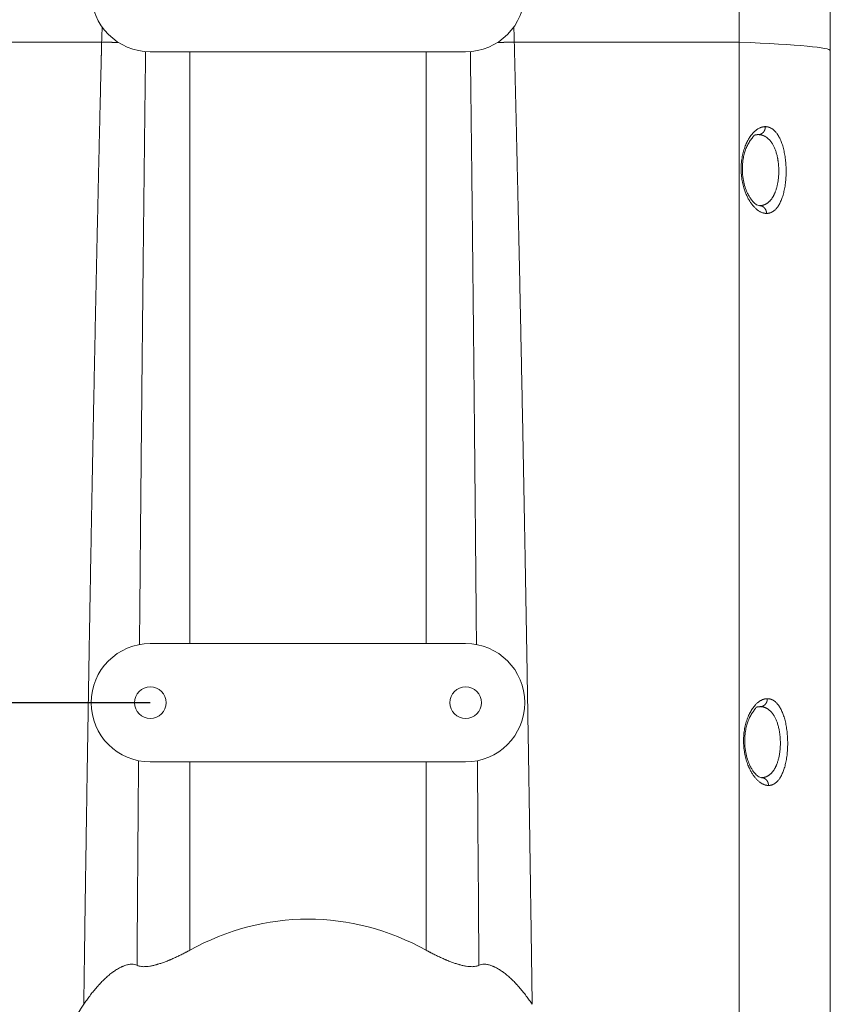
# Model space of a CAD drawing. Header units: millimetres. Extents: x 5437 to 18441, y -4466 to 3128.
# Tile 489 of 497: x 16196 to 16401, y -800 to -551. Entities that reach past the tile are written whole.
import ezdxf

# ---------------------------------------------------------------- set-up
doc = ezdxf.new("R2010")
doc.units = ezdxf.units.MM
doc.layers.add('1', color=7, linetype='Continuous', true_color=0xffffff)
doc.dimstyles.get("Standard").update_dxf_attribs({"dimtxt": 0.18, "dimasz": 0.18, "dimexe": 0.18, "dimexo": 0.0625, "dimgap": 0.09, "dimtad": 0, "dimtih": 1, "dimtoh": 1, "dimdec": 4, "dimzin": 0, "dimdsep": 46, "dimtxsty": 'Standard', "dimcen": 0.09, "dimadec": 0, "dimazin": 0, "dimtfac": 1, "dimtdec": 4, "dimtofl": 0, "dimtmove": 0, "dimatfit": 3, "dimfxl": 1, "dimtolj": 1, "dimtzin": 0, "dimarcsym": 0})

# ---------------------------------------------------------------- blocks, each defined once
blk = doc.blocks.new('*D6')
at = {"color": 0, "lineweight": -2, "transparency": 16777216}
for p, q in [((16228.94, -543.93), (16029.56, -543.93)), ((16228.94, -723.93), (16029.56, -723.93))]:
    blk.add_line(p, q, dxfattribs=at)
at = {"color": 0, "lineweight": 9, "transparency": 16777216}
for p, q in [((16029.74, -553.93), (16029.74, -596.43)), ((16029.74, -713.93), (16029.74, -671.43))]:
    blk.add_line(p, q, dxfattribs=at)
at = {"color": 0, "lineweight": 20, "transparency": 16777216}
for points in [[(16028.07, -553.93), (16031.4, -553.93), (16029.74, -543.93)], [(16028.07, -713.93), (16031.4, -713.93), (16029.74, -723.93)]]:
    blk.add_solid(points, dxfattribs=at)
at = {"layer": 'Defpoints', "color": 0, "lineweight": 20, "transparency": 16777216}
for p in [(16229, -543.93), (16029.74, -723.93), (16229, -723.93)]:
    blk.add_point(p, dxfattribs=at)
at = {"color": 0, "lineweight": 18, "transparency": 16777216, "insert": (16029.74, -633.93), "char_height": 30, "attachment_point": 5, "rotation": 90}
blk.add_mtext('\\A1;180', dxfattribs=at)

msp = doc.modelspace()

# ---------------------------------------------------------------- linework, layer by layer
at = {"layer": '1', "color": 0, "lineweight": 20}
for p, q in [((16378.38457, -556.46875), (16378.38457, -468.9345)), ((16401.49874, -558.66053), (16401.49874, -548.93441)), ((16144.6129, -556.46875), (16216.66327, -556.46875)), ((16378.38457, -556.46875), (16321.33416, -556.46875)), ((16378.38457, -921.19478), (16378.38457, -556.46875)), ((16228.99874, -558.9345), (16308.99874, -558.9345)), ((16238.99874, -558.9345), (16238.99874, -708.9345)), ((16298.99874, -558.9345), (16298.99874, -708.9345)), ((16401.49874, -923.38656), (16401.49874, -558.66053)), ((16308.99874, -708.9345), (16228.99874, -708.9345)), ((16228.99874, -738.9345), (16308.99874, -738.9345)), ((16238.99874, -738.9345), (16238.99874, -786.67446)), ((16298.99874, -738.9345), (16298.99874, -786.67446))]:
    msp.add_line(p, q, dxfattribs=at)
for centre, radius, start, end in [((16228.99874, -543.9345), 15, 90, 270), ((16308.99874, -543.9345), 15, 270, 90), ((16228.99874, -723.9345), 15, 90, 270), ((16308.99874, -723.9345), 15, 270, 90), ((16228.99874, -723.9345), 4, 0, 180), ((16308.99874, -723.9345), 4, 0, 180), ((16228.99874, -723.9345), 4, 180, 0), ((16308.99874, -723.9345), 4, 180, 0)]:
    msp.add_arc(centre, radius, start, end, dxfattribs=at)
for centre, major_axis, ratio, start_param, end_param in [((16251.49874, -558.66053), (-150, 0), 0.02739726, 3.141592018, 3.704128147), ((16268.99874, -867.9179), (0, 89.11654), 0.819152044, 5.859679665, 6.706690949)]:
    msp.add_ellipse(centre, major_axis=major_axis, ratio=ratio, start_param=start_param, end_param=end_param, dxfattribs=at)
for points, degree in [([(16216.6633, -556.46875), (16216.68927, -555.20002), (16216.73533, -553.93216), (16216.80229, -552.66643)], 3), ([(16321.19518, -552.66644), (16321.26213, -553.93215), (16321.30819, -555.20002), (16321.33416, -556.46875)], 3), ([(16321.33416, -556.46875), (16320.46505, -556.49009), (16319.59595, -556.51316), (16318.73294, -556.53781), (16317.88208, -556.56386), (16317.04922, -556.59112)], 5), ([(16382.17842, -580.08927), (16382.39054, -580.0276), (16382.60275, -579.98118), (16382.81456, -579.95011), (16383.02551, -579.9345), (16383.23517, -579.93451)], 5), ([(16382.68973, -725.08978), (16382.8984, -725.02791), (16383.10717, -724.98133), (16383.31552, -724.95016), (16383.52301, -724.9345), (16383.7292, -724.93451)], 5), ([(16311.97561, -738.63614), (16312.11293, -755.92028), (16312.24161, -773.20514), (16312.3624, -790.49543)], 3)]:
    msp.add_open_spline(points, degree=degree, dxfattribs=at)
for points, degree, knots in [([(16212.12936, -800.38391), (16212.21748, -793.90927), (16212.30743, -787.43441), (16212.39924, -780.95939), (16213.08432, -733.61696), (16213.87221, -686.27548), (16214.63646, -645.49012), (16215.53003, -603.16672), (16216.55619, -560.84533), (16216.59172, -559.38645), (16216.62742, -557.92758), (16216.66327, -556.46875)], 5, [0, 0, 0, 0, 0, 0, 0.132682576, 0.132682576, 0.132682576, 0.970101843, 0.970101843, 0.970101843, 1, 1, 1, 1, 1, 1]), ([(16216.66327, -556.46875), (16216.66328, -556.46875), (16216.66329, -556.46875), (16216.66329, -556.46875), (16216.6633, -556.46875), (16217.53241, -556.49009), (16218.40151, -556.51316), (16219.26454, -556.53781), (16220.11539, -556.56386), (16220.94826, -556.59112)], 5, [0, 0, 0, 0, 0, 0, 0.00000612, 0.00000612, 0.00000612, 0.00000612, 1, 1, 1, 1, 1, 1]), ([(16321.33421, -556.46875), (16321.58494, -566.6708), (16321.8279, -576.87831), (16322.06356, -587.09242), (16323.1558, -635.90506), (16324.09324, -684.7198), (16324.75357, -723.25592), (16325.3431, -761.80853), (16325.86812, -800.38392)], 5, [0, 0, 0, 0, 0, 0, 0.209367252, 0.209367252, 0.209367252, 1, 1, 1, 1, 1, 1]), ([(16226.26437, -709.18583), (16226.51177, -680.18317), (16226.78059, -651.19147), (16227.07295, -622.20405), (16227.40361, -592.13115), (16227.76774, -562.05925), (16227.78058, -561.00184), (16227.79347, -559.94443), (16227.8064, -558.88704)], 5, [0, 0, 0, 0, 0, 0, 0.964836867, 0.964836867, 0.964836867, 1, 1, 1, 1, 1, 1]), ([(16310.19108, -558.88704), (16310.31092, -568.68847), (16310.42721, -578.49507), (16310.54014, -588.30767), (16310.87622, -618.38164), (16311.18292, -648.4564), (16311.37731, -668.705), (16311.56046, -688.94691), (16311.73311, -709.18583)], 5, [0, 0, 0, 0, 0, 0, 0.326449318, 0.326449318, 0.326449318, 1, 1, 1, 1, 1, 1]), ([(16385.32641, -599.90975), (16385.31764, -599.90973), (16385.30011, -599.90967), (16385.27379, -599.90928), (16385.24745, -599.90867), (16385.2211, -599.90782), (16385.19473, -599.90674), (16385.16834, -599.90542), (16385.14193, -599.90386), (16385.11551, -599.90206), (16385.08906, -599.90003), (16385.06261, -599.89776), (16385.03613, -599.89525), (16385.00964, -599.89251), (16384.98313, -599.88953), (16384.9566, -599.88631), (16384.93005, -599.88286), (16384.90349, -599.87917), (16384.87691, -599.87524), (16384.85031, -599.87108), (16384.8237, -599.86668), (16384.79707, -599.86204), (16384.77042, -599.85716), (16384.74375, -599.85205), (16384.71707, -599.8467), (16384.69037, -599.84112), (16384.66365, -599.83529), (16384.63691, -599.82923), (16384.61016, -599.82294), (16384.58339, -599.8164), (16384.55661, -599.80963), (16384.5298, -599.80263), (16384.50298, -599.79538), (16384.47614, -599.7879), (16384.44929, -599.78018), (16384.42242, -599.77223), (16384.39553, -599.76404), (16384.36862, -599.75561), (16384.3417, -599.74694), (16384.31476, -599.73804), (16384.2878, -599.7289), (16384.18014, -599.69148), (16383.9918, -599.61718), (16383.72304, -599.48801), (16383.45505, -599.33598), (16383.18755, -599.16085), (16382.9214, -598.96313), (16382.65756, -598.743), (16382.39733, -598.50132), (16382.05358, -598.14861), (16381.63424, -597.65396), (16381.15052, -596.97125), (16380.69566, -596.20806), (16380.27252, -595.3585), (16379.89227, -594.43695), (16379.59637, -593.54866), (16379.37511, -592.73405), (16379.213, -592.00924), (16379.08093, -591.26449), (16378.9802, -590.50316), (16378.91287, -589.72855), (16378.88012, -588.94926), (16378.88191, -588.16889), (16378.91887, -587.39106), (16378.99025, -586.62525), (16379.09439, -585.87479), (16379.23033, -585.14318), (16379.39594, -584.43702), (16379.58862, -583.75854), (16379.80647, -583.11031), (16380.04719, -582.49563), (16380.30798, -581.91571), (16380.58666, -581.3723), (16380.88146, -580.86643), (16381.18984, -580.39864), (16381.50973, -579.97017), (16381.81271, -579.61316), (16382.09407, -579.31756), (16382.35036, -579.07487), (16382.61116, -578.8539), (16382.87487, -578.65575), (16383.14049, -578.48054), (16383.40713, -578.32868), (16383.67537, -578.19975), (16383.87279, -578.12217), (16383.9986, -578.07925), (16384.05247, -578.0618), (16384.10631, -578.0453), (16384.16011, -578.02974), (16384.21386, -578.01513), (16384.26758, -578.00146), (16384.32126, -577.98874), (16384.3749, -577.97697), (16384.4285, -577.96613), (16384.48206, -577.95625), (16384.53558, -577.94731), (16384.58906, -577.93931), (16384.6425, -577.93226), (16384.6959, -577.92616), (16384.74925, -577.921), (16384.80257, -577.91678), (16384.85584, -577.91351), (16384.90907, -577.9112), (16384.96227, -577.90977), (16384.99768, -577.90961), (16385.01539, -577.90953)], 3, [0, 0, 0, 0, 0.001558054, 0.00311582, 0.004673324, 0.006230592, 0.007787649, 0.009344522, 0.010901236, 0.012457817, 0.014014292, 0.015570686, 0.017127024, 0.018683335, 0.020239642, 0.021795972, 0.023352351, 0.024908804, 0.026465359, 0.02802204, 0.029578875, 0.031135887, 0.032693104, 0.034250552, 0.035808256, 0.037366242, 0.038924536, 0.040483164, 0.042042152, 0.043601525, 0.045161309, 0.046721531, 0.048282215, 0.049843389, 0.051405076, 0.052967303, 0.054530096, 0.05609348, 0.057657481, 0.059222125, 0.060787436, 0.062353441, 0.077973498, 0.093554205, 0.109121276, 0.124700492, 0.140380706, 0.155981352, 0.171529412, 0.187052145, 0.218426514, 0.249436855, 0.280918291, 0.311909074, 0.343465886, 0.374476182, 0.395588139, 0.416442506, 0.437167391, 0.458200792, 0.479064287, 0.499904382, 0.520792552, 0.541666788, 0.562676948, 0.583422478, 0.604280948, 0.625387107, 0.646037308, 0.666869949, 0.687996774, 0.708615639, 0.729420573, 0.750502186, 0.771134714, 0.791913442, 0.812913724, 0.828425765, 0.843974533, 0.859588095, 0.875294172, 0.890856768, 0.906419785, 0.922009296, 0.93765124, 0.940778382, 0.943903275, 0.947026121, 0.950147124, 0.953266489, 0.956384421, 0.959501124, 0.962616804, 0.965731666, 0.968845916, 0.971959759, 0.975073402, 0.978187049, 0.981300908, 0.984415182, 0.98753008, 0.990645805, 0.993762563, 0.99688056, 1, 1, 1, 1]), ([(16383.23517, -579.9345), (16383.51705, -579.9345), (16383.79893, -579.87185), (16384.06608, -579.74644), (16384.54159, -579.38389), (16384.85837, -578.84523), (16384.96666, -578.54358), (16385.01891, -578.22616), (16385.01539, -577.90953)], 5, [0, 0, 0, 0, 0, 0, 0.5, 0.5, 0.5, 1, 1, 1, 1, 1, 1]), ([(16385.01539, -577.90953), (16385.02411, -577.90956), (16385.04154, -577.90962), (16385.06766, -577.90999), (16385.09374, -577.91058), (16385.11979, -577.9114), (16385.14582, -577.91245), (16385.1718, -577.91373), (16385.19776, -577.91524), (16385.22369, -577.91698), (16385.24958, -577.91895), (16385.27544, -577.92115), (16385.30127, -577.92358), (16385.32707, -577.92624), (16385.35284, -577.92912), (16385.37858, -577.93224), (16385.40428, -577.93559), (16385.42995, -577.93916), (16385.45559, -577.94297), (16385.4812, -577.947), (16385.50678, -577.95126), (16385.53233, -577.95576), (16385.55784, -577.96048), (16385.58332, -577.96543), (16385.60877, -577.97061), (16385.6342, -577.97602), (16385.65958, -577.98166), (16385.68494, -577.98753), (16385.71027, -577.99363), (16385.73556, -577.99996), (16385.76083, -578.00652), (16385.78606, -578.0133), (16385.81126, -578.02032), (16385.83643, -578.02757), (16385.86157, -578.03504), (16385.88668, -578.04275), (16385.91175, -578.05068), (16385.9368, -578.05884), (16385.96181, -578.06724), (16385.98679, -578.07586), (16386.01175, -578.08471), (16386.1123, -578.12135), (16386.28673, -578.19435), (16386.53167, -578.3219), (16386.77152, -578.47233), (16387.00744, -578.64646), (16387.23881, -578.84414), (16387.46492, -579.0655), (16387.68417, -579.30906), (16387.9217, -579.60611), (16388.17381, -579.96564), (16388.43592, -580.3981), (16388.68439, -580.86988), (16388.91836, -581.37959), (16389.1367, -581.92648), (16389.33849, -582.50826), (16389.52304, -583.12277), (16389.68932, -583.7684), (16389.83647, -584.44151), (16389.96406, -585.13914), (16390.0712, -585.8587), (16390.15727, -586.5953), (16390.22214, -587.34534), (16390.26516, -588.10546), (16390.28608, -588.8699), (16390.28512, -589.63487), (16390.26192, -590.39655), (16390.21667, -591.14921), (16390.14991, -591.88937), (16390.06163, -592.61328), (16389.95241, -593.31589), (16389.82305, -593.99448), (16389.67389, -594.64591), (16389.50575, -595.26639), (16389.31962, -595.85416), (16389.11611, -596.40693), (16388.89615, -596.92225), (16388.66084, -597.39928), (16388.411, -597.83655), (16388.16935, -598.2), (16387.94068, -598.5002), (16387.72887, -598.74623), (16387.50968, -598.96977), (16387.28477, -599.16923), (16387.05484, -599.34477), (16386.8205, -599.49626), (16386.58046, -599.62463), (16386.40015, -599.70184), (16386.2831, -599.74475), (16386.23136, -599.76263), (16386.17946, -599.77949), (16386.1274, -599.79532), (16386.07517, -599.81013), (16386.02277, -599.82391), (16385.97021, -599.83668), (16385.91748, -599.84841), (16385.86458, -599.85912), (16385.81152, -599.86881), (16385.75829, -599.87748), (16385.7049, -599.88512), (16385.65133, -599.89173), (16385.5976, -599.89733), (16385.5437, -599.90189), (16385.48963, -599.90544), (16385.43539, -599.90794), (16385.38098, -599.9095), (16385.34461, -599.90967), (16385.32641, -599.90975)], 3, [0, 0, 0, 0, 0.001567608, 0.003134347, 0.004700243, 0.006265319, 0.007829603, 0.009393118, 0.010955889, 0.012517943, 0.014079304, 0.015639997, 0.017200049, 0.018759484, 0.020318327, 0.021876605, 0.023434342, 0.024991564, 0.026548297, 0.028104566, 0.029660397, 0.031215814, 0.032770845, 0.034325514, 0.035879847, 0.037433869, 0.038987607, 0.040541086, 0.042094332, 0.04364737, 0.045200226, 0.046752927, 0.048305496, 0.049857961, 0.051410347, 0.05296268, 0.054514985, 0.056067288, 0.057619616, 0.059171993, 0.060724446, 0.062277, 0.077964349, 0.093563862, 0.109103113, 0.12461, 0.140334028, 0.155953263, 0.171498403, 0.187000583, 0.207975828, 0.228768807, 0.249462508, 0.270458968, 0.291273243, 0.311999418, 0.332996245, 0.353828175, 0.374600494, 0.395579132, 0.416424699, 0.437251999, 0.458193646, 0.479047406, 0.49993395, 0.520825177, 0.541678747, 0.562616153, 0.583454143, 0.604302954, 0.62527966, 0.646061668, 0.666897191, 0.687894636, 0.708628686, 0.729447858, 0.750449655, 0.771148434, 0.791947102, 0.812931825, 0.828435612, 0.843985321, 0.859613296, 0.875351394, 0.890852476, 0.906393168, 0.922002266, 0.937708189, 0.940974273, 0.94424035, 0.947506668, 0.95077347, 0.954041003, 0.957309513, 0.960579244, 0.963850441, 0.967123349, 0.970398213, 0.973675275, 0.976954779, 0.980236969, 0.983522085, 0.98681037, 0.990102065, 0.993397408, 0.996696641, 1, 1, 1, 1]), ([(16383.88747, -597.97233), (16383.52841, -597.99447), (16382.88357, -597.82795), (16382.02683, -597.12321), (16381.39178, -596.3495), (16380.85674, -595.51727), (16380.35405, -594.53601), (16379.84404, -593.21296), (16379.40992, -591.52527), (16379.17157, -589.63098), (16379.17164, -587.78606), (16379.35131, -586.19642), (16379.63747, -584.86835), (16380.0046, -583.70243), (16380.4562, -582.63436), (16380.96437, -581.75813), (16381.38046, -581.18432), (16381.82522, -580.61369), (16382.07482, -580.25645), (16382.18159, -580.08835)], 3, [0, 0, 0, 0, 0.10460634, 0.18637584, 0.24394235, 0.283873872, 0.329896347, 0.383695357, 0.445106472, 0.510374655, 0.569410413, 0.621751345, 0.667381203, 0.710073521, 0.758236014, 0.812309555, 0.846906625, 0.889965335, 1, 1, 1, 1]), ([(16383.23517, -579.9345), (16384.27865, -579.9345), (16385.28918, -580.32165), (16386.21204, -581.10644), (16387.56277, -583.2268), (16388.29041, -586.30258), (16388.46567, -587.7468), (16388.51694, -590.69595), (16387.99956, -593.39076), (16387.60428, -594.58486), (16386.67118, -596.40056), (16385.44635, -597.45983), (16384.83813, -597.77793), (16384.19876, -597.9345), (16383.54204, -597.9345)], 5, [0, 0, 0, 0, 0, 0, 0.319458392, 0.319458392, 0.319458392, 0.557688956, 0.557688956, 0.557688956, 0.797204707, 0.797204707, 0.797204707, 1, 1, 1, 1, 1, 1]), ([(16385.32641, -599.90975), (16385.32297, -599.59809), (16385.26536, -599.28718), (16385.1537, -598.99281), (16384.8341, -598.46838), (16384.36226, -598.1167), (16384.09824, -597.99521), (16383.82014, -597.9345), (16383.54204, -597.9345)], 5, [0, 0, 0, 0, 0, 0, 0.5, 0.5, 0.5, 1, 1, 1, 1, 1, 1]), ([(16385.82147, -744.91011), (16385.81285, -744.91009), (16385.79561, -744.91003), (16385.76973, -744.90964), (16385.74383, -744.90903), (16385.71791, -744.90818), (16385.69198, -744.90709), (16385.66603, -744.90576), (16385.64006, -744.9042), (16385.61408, -744.9024), (16385.58808, -744.90036), (16385.56206, -744.89808), (16385.53602, -744.89557), (16385.50997, -744.89282), (16385.48389, -744.88983), (16385.45781, -744.8866), (16385.4317, -744.88314), (16385.40558, -744.87944), (16385.37944, -744.8755), (16385.35328, -744.87132), (16385.32711, -744.8669), (16385.30092, -744.86225), (16385.27471, -744.85736), (16385.24848, -744.85223), (16385.22224, -744.84687), (16385.19598, -744.84127), (16385.1697, -744.83543), (16385.14341, -744.82935), (16385.1171, -744.82303), (16385.09077, -744.81648), (16385.06442, -744.80969), (16385.03806, -744.80266), (16385.01168, -744.79539), (16384.98529, -744.78789), (16384.95887, -744.78015), (16384.93244, -744.77217), (16384.906, -744.76395), (16384.87953, -744.7555), (16384.85305, -744.74681), (16384.82655, -744.73788), (16384.80004, -744.72871), (16384.69415, -744.69118), (16384.50891, -744.61665), (16384.24457, -744.48711), (16383.98098, -744.33463), (16383.71787, -744.15901), (16383.45612, -743.96075), (16383.19665, -743.74003), (16382.94073, -743.49772), (16382.60271, -743.14413), (16382.19042, -742.64833), (16381.7151, -741.96438), (16381.26833, -741.20017), (16380.89908, -740.44434), (16380.60314, -739.73584), (16380.36976, -739.09508), (16380.15911, -738.42427), (16379.97309, -737.72585), (16379.81433, -737.00198), (16379.68503, -736.25849), (16379.58644, -735.49874), (16379.52057, -734.72598), (16379.48852, -733.94861), (16379.49028, -733.17016), (16379.52644, -732.39423), (16379.59627, -731.63006), (16379.69819, -730.88103), (16379.83127, -730.15062), (16379.99347, -729.44531), (16380.18227, -728.76737), (16380.39584, -728.11939), (16380.63194, -727.50466), (16380.88783, -726.92445), (16381.16141, -726.38054), (16381.45093, -725.87401), (16381.75389, -725.40546), (16382.06827, -724.97614), (16382.3661, -724.61835), (16382.64273, -724.32203), (16382.89477, -724.07869), (16383.15126, -723.85713), (16383.41063, -723.65842), (16383.6719, -723.48268), (16383.9342, -723.33036), (16384.19806, -723.20103), (16384.39225, -723.12321), (16384.51601, -723.08015), (16384.56901, -723.06265), (16384.62196, -723.04609), (16384.67488, -723.03049), (16384.72776, -723.01583), (16384.7806, -723.00212), (16384.8334, -722.98936), (16384.88616, -722.97754), (16384.93888, -722.96668), (16384.99156, -722.95676), (16385.0442, -722.94779), (16385.0968, -722.93977), (16385.14936, -722.9327), (16385.20188, -722.92657), (16385.25435, -722.92139), (16385.30679, -722.91717), (16385.35919, -722.91388), (16385.41154, -722.91157), (16385.46386, -722.91013), (16385.49868, -722.90997), (16385.5161, -722.90989)], 3, [0, 0, 0, 0, 0.001558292, 0.003116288, 0.004674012, 0.006231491, 0.007788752, 0.00934582, 0.010902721, 0.012459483, 0.01401613, 0.01557269, 0.017129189, 0.018685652, 0.020242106, 0.021798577, 0.023355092, 0.024911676, 0.026468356, 0.028025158, 0.029582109, 0.031139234, 0.032696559, 0.034254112, 0.035811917, 0.037370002, 0.038928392, 0.040487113, 0.042046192, 0.043605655, 0.045165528, 0.046725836, 0.048286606, 0.049847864, 0.051409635, 0.052971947, 0.054534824, 0.056098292, 0.057662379, 0.059227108, 0.060792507, 0.0623586, 0.077978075, 0.093558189, 0.109124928, 0.124704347, 0.140382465, 0.155982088, 0.171530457, 0.187055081, 0.21842721, 0.249443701, 0.280912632, 0.311904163, 0.333013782, 0.35384222, 0.374494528, 0.395601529, 0.41645568, 0.437183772, 0.458208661, 0.479067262, 0.499904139, 0.520788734, 0.541659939, 0.562665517, 0.583414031, 0.604270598, 0.625368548, 0.646024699, 0.666856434, 0.687974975, 0.708600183, 0.729405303, 0.750481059, 0.771119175, 0.791898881, 0.812895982, 0.828411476, 0.843962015, 0.859575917, 0.875281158, 0.89084637, 0.906411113, 0.922001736, 0.937644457, 0.94077194, 0.943897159, 0.94702032, 0.950141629, 0.953261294, 0.95637952, 0.959496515, 0.962612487, 0.965727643, 0.968842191, 0.971956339, 0.975070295, 0.978184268, 0.981298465, 0.984413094, 0.987528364, 0.990644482, 0.993761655, 0.996880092, 1, 1, 1, 1]), ([(16383.7292, -724.9345), (16384.0121, -724.9345), (16384.29501, -724.87186), (16384.56313, -724.74648), (16385.04039, -724.38401), (16385.35837, -723.84545), (16385.46709, -723.54386), (16385.51958, -723.22649), (16385.5161, -722.90989)], 5, [0, 0, 0, 0, 0, 0, 0.5, 0.5, 0.5, 1, 1, 1, 1, 1, 1]), ([(16385.5161, -722.90989), (16385.52468, -722.90992), (16385.54183, -722.90998), (16385.56752, -722.91035), (16385.59318, -722.91095), (16385.61881, -722.91177), (16385.64441, -722.91283), (16385.66998, -722.91411), (16385.69552, -722.91563), (16385.72102, -722.91737), (16385.74649, -722.91935), (16385.77193, -722.92156), (16385.79734, -722.924), (16385.82272, -722.92666), (16385.84807, -722.92956), (16385.87339, -722.93269), (16385.89867, -722.93605), (16385.92392, -722.93964), (16385.94915, -722.94346), (16385.97434, -722.94751), (16385.9995, -722.95179), (16386.02462, -722.9563), (16386.04972, -722.96104), (16386.07479, -722.96601), (16386.09982, -722.97121), (16386.12482, -722.97664), (16386.1498, -722.98231), (16386.17474, -722.9882), (16386.19965, -722.99432), (16386.22453, -723.00067), (16386.24937, -723.00726), (16386.27419, -723.01407), (16386.29898, -723.02112), (16386.32373, -723.02839), (16386.34846, -723.0359), (16386.37315, -723.04363), (16386.39781, -723.0516), (16386.42244, -723.05979), (16386.44704, -723.06822), (16386.47161, -723.07688), (16386.49615, -723.08576), (16386.59501, -723.12254), (16386.7665, -723.1958), (16387.00726, -723.3238), (16387.24298, -723.47476), (16387.47477, -723.64946), (16387.70202, -723.84775), (16387.92404, -724.06973), (16388.13928, -724.31396), (16388.37238, -724.61174), (16388.61968, -724.97205), (16388.87669, -725.40532), (16389.12021, -725.8778), (16389.3494, -726.38809), (16389.56319, -726.9354), (16389.76068, -727.51741), (16389.94121, -728.13194), (16390.10379, -728.77735), (16390.24762, -729.45002), (16390.37227, -730.14697), (16390.47691, -730.86563), (16390.56094, -731.60113), (16390.62425, -732.34992), (16390.66623, -733.10864), (16390.68663, -733.87164), (16390.68567, -734.63514), (16390.66301, -735.39535), (16390.61882, -736.14666), (16390.55361, -736.88558), (16390.46739, -737.60841), (16390.36067, -738.31015), (16390.23425, -738.98809), (16390.08842, -739.63909), (16389.92398, -740.25938), (16389.74186, -740.84718), (16389.54265, -741.40017), (16389.32724, -741.91588), (16389.09669, -742.39345), (16388.85179, -742.83137), (16388.61482, -743.19549), (16388.39049, -743.49633), (16388.18261, -743.74296), (16387.96745, -743.96707), (16387.74661, -744.16709), (16387.52076, -744.34316), (16387.29051, -744.49514), (16387.05464, -744.62394), (16386.87741, -744.70142), (16386.76235, -744.74448), (16386.71148, -744.76243), (16386.66044, -744.77935), (16386.60925, -744.79524), (16386.55789, -744.81011), (16386.50636, -744.82395), (16386.45467, -744.83676), (16386.40282, -744.84854), (16386.3508, -744.85929), (16386.29861, -744.86902), (16386.24627, -744.87771), (16386.19375, -744.88538), (16386.14107, -744.89202), (16386.08822, -744.89764), (16386.0352, -744.90222), (16385.98202, -744.90578), (16385.92867, -744.9083), (16385.87515, -744.90986), (16385.83937, -744.91003), (16385.82147, -744.91011)], 3, [0, 0, 0, 0, 0.001567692, 0.003134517, 0.004700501, 0.006265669, 0.007830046, 0.009393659, 0.010956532, 0.012518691, 0.014080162, 0.01564097, 0.017201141, 0.0187607, 0.020319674, 0.021878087, 0.023435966, 0.024993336, 0.026550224, 0.028106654, 0.029662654, 0.031218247, 0.032773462, 0.034328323, 0.035882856, 0.037437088, 0.038991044, 0.040544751, 0.042098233, 0.043651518, 0.045204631, 0.046757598, 0.048310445, 0.049863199, 0.051415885, 0.052968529, 0.054521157, 0.056073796, 0.057626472, 0.059179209, 0.060732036, 0.062284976, 0.077972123, 0.093572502, 0.109113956, 0.124624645, 0.140347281, 0.155966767, 0.171514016, 0.187020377, 0.207992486, 0.228786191, 0.249484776, 0.270476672, 0.291290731, 0.312021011, 0.333012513, 0.353843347, 0.374618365, 0.39559171, 0.416435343, 0.437263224, 0.458200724, 0.479052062, 0.499936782, 0.520825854, 0.541676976, 0.562610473, 0.583448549, 0.604295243, 0.625266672, 0.646050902, 0.66688503, 0.687876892, 0.708614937, 0.729433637, 0.750430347, 0.771133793, 0.791932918, 0.812914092, 0.828422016, 0.843973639, 0.859601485, 0.875337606, 0.890842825, 0.906385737, 0.921995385, 0.937700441, 0.940967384, 0.944234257, 0.947501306, 0.95076878, 0.954036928, 0.957305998, 0.960576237, 0.963847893, 0.967121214, 0.970396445, 0.973673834, 0.976953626, 0.980236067, 0.983521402, 0.986809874, 0.990101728, 0.993397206, 0.996696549, 1, 1, 1, 1]), ([(16384.37725, -742.97234), (16384.03071, -742.99544), (16383.40632, -742.83052), (16382.57297, -742.12842), (16381.95159, -741.3555), (16381.42534, -740.52039), (16380.93144, -739.53652), (16380.43071, -738.21081), (16380.00522, -736.52177), (16379.77204, -734.62819), (16379.77231, -732.78493), (16379.9484, -731.19616), (16380.22898, -729.86784), (16380.58939, -728.7004), (16381.03301, -727.63007), (16381.5335, -726.75015), (16381.94152, -726.17647), (16382.37113, -725.61072), (16382.60238, -725.25545), (16382.69284, -725.08886)], 3, [0, 0, 0, 0, 0.104536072, 0.186268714, 0.243791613, 0.283710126, 0.32974363, 0.383555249, 0.44498942, 0.510282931, 0.569346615, 0.621709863, 0.667353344, 0.710046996, 0.758207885, 0.812273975, 0.846866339, 0.889934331, 1, 1, 1, 1]), ([(16383.7292, -724.9345), (16384.75519, -724.9345), (16385.7482, -725.32266), (16386.65369, -726.10966), (16387.97877, -728.23471), (16388.69029, -731.31106), (16388.86133, -732.75798), (16388.90974, -735.71164), (16388.39905, -738.40931), (16388.00917, -739.60481), (16387.0927, -741.41193), (16385.88979, -742.46496), (16385.29612, -742.77958), (16384.67185, -742.9345), (16384.0305, -742.9345)], 5, [0, 0, 0, 0, 0, 0, 0.319198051, 0.319198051, 0.319198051, 0.558270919, 0.558270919, 0.558270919, 0.798709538, 0.798709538, 0.798709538, 1, 1, 1, 1, 1, 1]), ([(16225.63507, -790.49542), (16225.66591, -786.08047), (16225.69718, -781.66544), (16225.7289, -777.25036), (16225.80443, -766.87801), (16225.88244, -756.50571), (16225.92807, -750.54876), (16225.97453, -744.59222), (16226.02185, -738.63614)], 5, [0, 0, 0, 0, 0, 0, 0.425661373, 0.425661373, 0.425661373, 1, 1, 1, 1, 1, 1]), ([(16385.82147, -744.91011), (16385.81806, -744.59842), (16385.76029, -744.28746), (16385.64823, -743.99303), (16385.32747, -743.4685), (16384.85384, -743.11675), (16384.58882, -742.99522), (16384.30966, -742.9345), (16384.0305, -742.9345)], 5, [0, 0, 0, 0, 0, 0, 0.5, 0.5, 0.5, 1, 1, 1, 1, 1, 1]), ([(16225.63507, -790.49542), (16225.79667, -790.57171), (16226.14198, -790.69824), (16226.53135, -790.77475), (16226.943, -790.827), (16227.15996, -790.84099), (16227.50255, -790.84411), (16227.61961, -790.84216), (16227.79956, -790.8348), (16227.8603, -790.8316), (16227.98257, -790.82376), (16228.04418, -790.81913), (16228.35456, -790.79245), (16228.61036, -790.75992), (16229.13645, -790.67437), (16229.40675, -790.62135), (16229.96166, -790.49619), (16230.24626, -790.42404), (16230.57449, -790.33265), (16230.61107, -790.32236), (16230.68446, -790.30148), (16230.72128, -790.2909), (16230.83184, -790.2588), (16231.05361, -790.19311), (16231.27727, -790.1231), (16231.72707, -789.97764), (16232.03025, -789.87341), (16232.6431, -789.65162), (16232.95276, -789.53407), (16233.42208, -789.34838), (16233.65794, -789.25319), (16233.8956, -789.15457), (16234.05445, -789.08807), (16234.13414, -789.05441), (16234.53245, -788.88473), (16234.85115, -788.74439), (16235.48874, -788.45521), (16235.80762, -788.30638), (16236.44562, -788.00074), (16236.76473, -787.84392), (16237.40322, -787.52256), (16237.72259, -787.35803), (16238.12195, -787.14761), (16238.20183, -787.10529), (16238.36161, -787.02017), (16238.44148, -786.97739), (16238.68075, -786.84852), (16238.83992, -786.76186), (16238.99874, -786.67446)], 3, [0, 0, 0, 0, 0.0625, 0.125, 0.125, 0.1875, 0.1875, 0.21875, 0.21875, 0.234375, 0.234375, 0.25, 0.25, 0.3125, 0.3125, 0.375, 0.375, 0.4375, 0.4375, 0.4453125, 0.4453125, 0.453125, 0.453125, 0.46875, 0.5, 0.5, 0.5625, 0.5625, 0.625, 0.625, 0.65625, 0.671875, 0.671875, 0.6875, 0.6875, 0.75, 0.75, 0.8125, 0.8125, 0.875, 0.875, 0.9375, 0.9375, 0.953125, 0.953125, 0.96875, 0.96875, 1, 1, 1, 1]), ([(16312.3624, -790.49543), (16312.20079, -790.57172), (16311.85548, -790.69824), (16311.46611, -790.77475), (16311.05446, -790.827), (16310.8375, -790.84099), (16310.49491, -790.84411), (16310.37786, -790.84216), (16310.19791, -790.8348), (16310.13716, -790.8316), (16310.0149, -790.82376), (16309.95329, -790.81913), (16309.6429, -790.79245), (16309.38711, -790.75992), (16308.86102, -790.67437), (16308.59071, -790.62135), (16308.03581, -790.49619), (16307.75121, -790.42404), (16307.42297, -790.33265), (16307.38639, -790.32236), (16307.313, -790.30148), (16307.27619, -790.2909), (16307.16562, -790.25879), (16306.94386, -790.1931), (16306.7202, -790.1231), (16306.2704, -789.97764), (16305.96721, -789.8734), (16305.35437, -789.65162), (16305.0447, -789.53407), (16304.57539, -789.34838), (16304.33953, -789.25319), (16304.10187, -789.15457), (16303.94302, -789.08806), (16303.86333, -789.05441), (16303.46501, -788.88473), (16303.14632, -788.74438), (16302.50873, -788.45521), (16302.18985, -788.30638), (16301.55185, -788.00074), (16301.23274, -787.84391), (16300.59425, -787.52256), (16300.27488, -787.35803), (16299.87552, -787.14761), (16299.79564, -787.10529), (16299.63587, -787.02017), (16299.55599, -786.97739), (16299.31672, -786.84852), (16299.15756, -786.76186), (16298.99874, -786.67446)], 3, [0, 0, 0, 0, 0.0625, 0.125, 0.125, 0.1875, 0.1875, 0.21875, 0.21875, 0.234375, 0.234375, 0.25, 0.25, 0.3125, 0.3125, 0.375, 0.375, 0.4375, 0.4375, 0.4453125, 0.4453125, 0.453125, 0.453125, 0.46875, 0.5, 0.5, 0.5625, 0.5625, 0.625, 0.625, 0.65625, 0.671875, 0.671875, 0.6875, 0.6875, 0.75, 0.75, 0.8125, 0.8125, 0.875, 0.875, 0.9375, 0.9375, 0.953125, 0.953125, 0.96875, 0.96875, 1, 1, 1, 1]), ([(16225.63507, -790.49542), (16225.44155, -790.40407), (16225.23172, -790.33508), (16224.77929, -790.24394), (16224.53669, -790.22178), (16224.21239, -790.22562), (16224.11352, -790.22914), (16224.01226, -790.2363), (16223.94421, -790.24189), (16223.90996, -790.24509), (16223.73806, -790.26308), (16223.59802, -790.28385), (16223.17074, -790.36486), (16222.87636, -790.44378), (16222.4219, -790.59857), (16222.26825, -790.65624), (16222.0347, -790.75181), (16221.95634, -790.78518), (16221.83804, -790.83749), (16221.79847, -790.85531), (16221.71936, -790.89158), (16221.67978, -790.91004), (16221.3234, -791.0791), (16221.00532, -791.24999), (16220.36773, -791.6289), (16220.04823, -791.83693), (16219.6885, -792.09018), (16219.64852, -792.11858), (16219.56857, -792.17593), (16219.52858, -792.20487), (16219.40891, -792.29226), (16219.32943, -792.35134), (16219.09186, -792.53095), (16218.93464, -792.65384), (16218.46629, -793.03134), (16218.15848, -793.29473), (16217.55106, -793.84216), (16217.25144, -794.12621), (16216.65991, -794.71289), (16216.368, -795.01553), (16216.00767, -795.4044), (16215.93579, -795.48276), (16215.79271, -795.64025), (16215.57919, -795.87758), (16215.36888, -796.11807), (16214.95233, -796.60303), (16214.68004, -796.93164), (16214.1453, -797.59841), (16213.88285, -797.93657), (16213.36702, -798.62161), (16213.11364, -798.9685), (16212.61531, -799.67031), (16212.37036, -800.02524), (16212.12936, -800.38391)], 3, [0, 0, 0, 0, 0.0625, 0.0625, 0.125, 0.125, 0.140625, 0.1484375, 0.1484375, 0.15625, 0.15625, 0.1875, 0.1875, 0.25, 0.25, 0.28125, 0.28125, 0.296875, 0.296875, 0.3046875, 0.3046875, 0.3125, 0.3125, 0.375, 0.375, 0.4375, 0.4375, 0.4453125, 0.4453125, 0.453125, 0.453125, 0.46875, 0.46875, 0.5, 0.5, 0.5625, 0.5625, 0.625, 0.625, 0.6875, 0.6875, 0.703125, 0.703125, 0.71875, 0.75, 0.75, 0.8125, 0.8125, 0.875, 0.875, 0.9375, 0.9375, 1, 1, 1, 1]), ([(16312.3624, -790.49543), (16312.55592, -790.40408), (16312.76575, -790.33508), (16313.21818, -790.24394), (16313.46078, -790.22179), (16313.78508, -790.22562), (16313.88395, -790.22914), (16313.98521, -790.2363), (16314.05326, -790.24189), (16314.08751, -790.24509), (16314.25941, -790.26308), (16314.39945, -790.28385), (16314.82673, -790.36486), (16315.12111, -790.44379), (16315.57558, -790.59857), (16315.72922, -790.65624), (16315.96277, -790.75181), (16316.04113, -790.78518), (16316.15943, -790.8375), (16316.199, -790.85532), (16316.27811, -790.89158), (16316.31769, -790.91004), (16316.67407, -791.0791), (16316.99215, -791.24999), (16317.62974, -791.6289), (16317.94924, -791.83693), (16318.30897, -792.09018), (16318.34895, -792.11859), (16318.4289, -792.17593), (16318.46889, -792.20487), (16318.58856, -792.29226), (16318.66804, -792.35134), (16318.90561, -792.53095), (16319.06284, -792.65384), (16319.53118, -793.03134), (16319.83899, -793.29473), (16320.44642, -793.84216), (16320.74603, -794.12622), (16321.33756, -794.7129), (16321.62947, -795.01553), (16321.9898, -795.40441), (16322.06168, -795.48276), (16322.20476, -795.64026), (16322.41828, -795.87759), (16322.62859, -796.11808), (16323.04514, -796.60304), (16323.31743, -796.93165), (16323.85218, -797.59841), (16324.11462, -797.93658), (16324.63045, -798.62162), (16324.88384, -798.9685), (16325.38217, -799.67032), (16325.62712, -800.02525), (16325.86812, -800.38392)], 3, [0, 0, 0, 0, 0.0625, 0.0625, 0.125, 0.125, 0.140625, 0.1484375, 0.1484375, 0.15625, 0.15625, 0.1875, 0.1875, 0.25, 0.25, 0.28125, 0.28125, 0.296875, 0.296875, 0.3046875, 0.3046875, 0.3125, 0.3125, 0.375, 0.375, 0.4375, 0.4375, 0.4453125, 0.4453125, 0.453125, 0.453125, 0.46875, 0.46875, 0.5, 0.5, 0.5625, 0.5625, 0.625, 0.625, 0.6875, 0.6875, 0.703125, 0.703125, 0.71875, 0.75, 0.75, 0.8125, 0.8125, 0.875, 0.875, 0.9375, 0.9375, 1, 1, 1, 1]), ([(16212.12936, -800.38391), (16211.22169, -801.73476), (16210.34577, -803.10692), (16209.50174, -804.49902), (16206.52285, -809.67417), (16203.97462, -815.08436), (16202.34954, -819.12139), (16200.95237, -823.23986), (16199.78232, -827.42168)], 5, [0, 0, 0, 0, 0, 0, 0.272603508, 0.272603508, 0.272603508, 1, 1, 1, 1, 1, 1])]:
    msp.add_open_spline(points, degree=degree, knots=knots, dxfattribs=at)

# ---------------------------------------------------------------- dimensions: what is measured, and where the dimension line sits
at = {"color": 0, "lineweight": 18}
dim = msp.add_linear_dim(base=(16029.73801, -723.9345), p1=(16228.99874, -543.9345), p2=(16228.99874, -723.9345), angle=90, dimstyle='Standard', override={"dimtxt": 30, "dimasz": 10, "dimgap": 5, "dimdec": 0, "dimlwd": 9}, dxfattribs=at)
dim.commit()
dim.dimension.update_dxf_attribs({"geometry": '*D6', "text_midpoint": (16029.73801, -633.9345), "text_rotation": 90})

doc.saveas('drawing.dxf')
